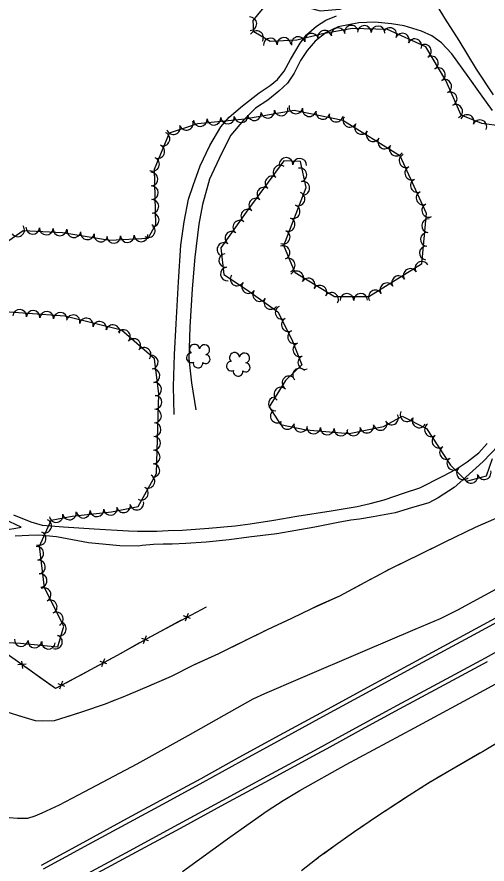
# Model space of a CAD drawing. Extents: x 353423 to 364002, y 127000 to 201942.
# Drawn here: x 359490.5 to 359765.9, y 132893.9 to 133389.8 of the extents above; entities that cross this region are included whole.
import ezdxf

# ---------------------------------------------------------------- set-up
doc = ezdxf.new("R2010")
doc.units = 0
for name, color, linetype in [('E_DTM_SlopeBottom', 7, 'Continuous'), ('E_DTM_SlopeTop', 7, 'Continuous'), ('E_FEN_Generic', 7, 'Continuous'), ('E_MISCPROP', 7, 'Continuous'), ('E_STRUCT_WingWall', 7, 'Continuous')]:
    doc.layers.add(name, color=color, linetype=linetype)

msp = doc.modelspace()

# ---------------------------------------------------------------- linework, layer by layer
at = {"layer": 'E_DTM_SlopeBottom'}
for p, q in [((359592.1, 133037.71), (359588.14, 133039.19)), ((359590.73, 133040.65), (359588.98, 133036.04)), ((359566.15, 133027.46), (359564.48, 133022.82)), ((359567.58, 133024.55), (359563.6, 133025.96)), ((359493.9, 133008.39), (359493.44, 133012.59)), ((359543.2, 133011.05), (359539.22, 133012.49)), ((359541.79, 133013.97), (359540.08, 133009.35)), ((359495.9, 133010.93), (359491, 133010.44)), ((359518.6, 132997.89), (359514.66, 132999.44)), ((359517.27, 133000.85), (359515.44, 132996.28))]:
    msp.add_line(p, q, dxfattribs=at)
for points in [[(359601.35, 133044.36), (359569.19, 133027.16), (359549.21, 133016.04), (359526.01, 133003.38), (359513, 132996.71), (359478.58, 133021.06), (359423.86, 133060.42), (359387.11, 133087.24), (359339.85, 133121.07), (359292.97, 133154.62), (359247.78, 133187.48), (359210.3, 133213.32), (359153.39, 133253.32), (359104.72, 133288.83), (359062.23, 133318.45), (359023.79, 133346.01), (358972.44, 133382.5), (358906.72, 133429.55), (358880.15, 133465.01), (358836.43, 133525.4)], [(359601.35, 133044.36), (359592.57, 133039.66)], [(359586.77, 133036.56), (359576.78, 133031.22)], [(359576.78, 133031.22), (359569.19, 133027.16), (359568.01, 133026.51)], [(359562.26, 133023.3), (359552.37, 133017.8)], [(359552.37, 133017.8), (359549.21, 133016.04), (359543.65, 133013)], [(359503.98, 133003.09), (359495.85, 133008.85)], [(359537.87, 133009.85), (359527.93, 133004.43)], [(359513.24, 132996.83), (359513, 132996.71), (359503.98, 133003.09)], [(359527.93, 133004.43), (359526.01, 133003.38), (359519.1, 132999.84)]]:
    msp.add_lwpolyline(points, dxfattribs=at)
at = {"layer": 'E_DTM_SlopeTop'}
for points in [[(359619.36, 132985.05), (359590.53, 132969.01), (359560.64, 132952.44), (359529.99, 132936.1), (359515.14, 132928.25), (359505.14, 132923.74), (359500.97, 132921.93), (359496.59, 132920.63), (359490.91, 132920.45), (359481.01, 132921.39), (359473.43, 132923.01), (359465.65, 132925.96), (359458.55, 132929.72), (359448.29, 132935.63), (359430.73, 132946.9), (359419.62, 132954.48), (359396.03, 132970.43), (359366.67, 132991.27), (359342.61, 133008.72), (359313.39, 133030.78), (359287.61, 133050.79), (359259.92, 133072.49), (359230.99, 133095.09), (359201.56, 133117.92)], [(359587.44, 132889.46), (359615.24, 132909.66), (359637.17, 132925.04), (359646.48, 132931.11), (359656.17, 132936.95), (359683.39, 132952.08), (359723.34, 132973.67), (359764.12, 132995.73), (359802.23, 133016.3), (359841.46, 133037.67), (359854.47, 133044.11), (359877.53, 133054.74), (359915.53, 133071.84), (359935.57, 133080.2), (359955.04, 133087.2), (359959.85, 133088.33), (359964.77, 133088.79), (359967.75, 133088.91), (359972.18, 133088.23)], [(359773.38, 133055.99), (359748.56, 133042.58), (359738.44, 133037.46), (359723.67, 133031.1), (359693.02, 133018.12), (359656.42, 133002.55), (359635.49, 132993.54), (359628.6, 132990.35), (359619.36, 132985.05)], [(359504.86, 132893.31), (359531.4, 132907.73), (359555.22, 132920.66), (359577.3, 132932.58), (359598.33, 132944.01), (359621.03, 132956.57), (359644.35, 132969.23), (359668.45, 132982.38), (359698.28, 132998.57), (359727.04, 133014.17), (359754.53, 133029.02), (359785.19, 133045.69)], [(359506.05, 132891.11), (359532.59, 132905.54), (359556.41, 132918.46), (359578.49, 132930.38), (359599.53, 132941.81), (359622.24, 132954.38), (359645.55, 132967.04), (359669.64, 132980.18), (359699.47, 132996.37), (359728.23, 133011.97), (359755.72, 133026.82), (359786.38, 133043.49)], [(359786.19, 133026.28), (359764.77, 133014.47), (359736.9, 132999.46), (359713.2, 132986.7), (359690.94, 132974.57), (359670.74, 132963.51), (359664.62, 132960.14)], [(359765.97, 133012.28), (359738.08, 132997.26), (359714.39, 132984.5), (359692.14, 132972.37), (359671.94, 132961.31), (359665.81, 132957.94)], [(359664.62, 132960.14), (359637.08, 132945.23), (359610.98, 132931.08), (359584.94, 132916.97), (359554.06, 132900.25), (359526.96, 132885.61)], [(359665.81, 132957.94), (359638.27, 132943.04), (359612.17, 132928.88), (359586.13, 132914.77), (359555.25, 132898.05), (359528.15, 132883.42)]]:
    msp.add_lwpolyline(points, dxfattribs=at)
at = {"layer": 'E_FEN_Generic'}
for points in [[(359730.11, 133372.35), (359707.56, 133382.41), (359686.88, 133383.11), (359668.67, 133379.69), (359654.54, 133376.2), (359638.75, 133375.45), (359629.18, 133381.05), (359628.96, 133387.83), (359639.87, 133401.21), (359649.41, 133403.59), (359657.43, 133396.33), (359668.06, 133393.44), (359679.61, 133394.42), (359692.26, 133398.28), (359707.06, 133405.82), (359708.95, 133416.9), (359701.76, 133427.71), (359689.62, 133442.34), (359677.71, 133459.5), (359666.71, 133470.71), (359650.77, 133481.08), (359637.82, 133497.33), (359628.58, 133507.24), (359621.11, 133516.7)], [(359774.43, 133325.8), (359762.75, 133327.36), (359750.79, 133332.31), (359741.82, 133352.65), (359730.11, 133372.35)], [(359596.37, 133327.51), (359624.06, 133330.08), (359652.98, 133335.18), (359681.38, 133329.43), (359714.77, 133308.68), (359730.13, 133275), (359727.58, 133245.02), (359696.73, 133226.05), (359676.54, 133225.89), (359653.55, 133240.02), (359646.87, 133256.08), (359660.01, 133289.95), (359656.7, 133305.1), (359646.88, 133305.61), (359625.69, 133276.8), (359609.87, 133254.68), (359611.64, 133239.05), (359624.89, 133230.34), (359643.32, 133217.13), (359651.52, 133201.05), (359657.37, 133186.19), (359647.89, 133177.03), (359638.29, 133161.59), (359644.9, 133151.13), (359659.94, 133147.99), (359685.17, 133146.02), (359705.26, 133150.09), (359716.21, 133156.01), (359730.34, 133148.81), (359744.55, 133127.36), (359753.89, 133118.04), (359765.65, 133121.23), (359769.05, 133131.35)], [(359471.38, 133248.92), (359494.04, 133264.82), (359517.25, 133263.57), (359544.82, 133259.19), (359567.4, 133260.33), (359571.95, 133268.39), (359570.98, 133300.64), (359579.82, 133322.02), (359596.37, 133327.51)], [(359469.04, 133024.41), (359492.59, 133023.15), (359514.43, 133021.08), (359518.03, 133033.06), (359506.72, 133055.64), (359503.74, 133079.95), (359510.62, 133095.26), (359522.87, 133097.6), (359545.98, 133100.08), (359561.47, 133103.21), (359572.15, 133122.53), (359573.63, 133169.15), (359571.1, 133189.71), (359551.72, 133206.5), (359518.61, 133214.7), (359474.91, 133217.83)]]:
    msp.add_lwpolyline(points, dxfattribs=at)
for centre, radius, start, end in [((359626.93, 133385.81), 4, 271.8839, 91.8686), ((359686.46, 133380.9), 4, 10.64, 190.6247), ((359693.99, 133380.77), 4, 358.0823, 178.067), ((359701.98, 133380.5), 4, 358.0823, 178.067), ((359630.86, 133377.64), 4, 329.7115, 149.6961), ((359663.07, 133376.15), 4, 13.8669, 193.8516), ((359670.74, 133377.95), 4, 10.64, 190.6247), ((359678.6, 133379.42), 4, 10.64, 190.6247), ((359708.98, 133379.48), 4, 335.9779, 155.9625), ((359716.29, 133376.23), 4, 335.9779, 155.9625), ((359638.93, 133373.37), 4, 2.7129, 182.6975), ((359646.92, 133373.74), 4, 2.7129, 182.6975), ((359655.3, 133374.23), 4, 13.8669, 193.8516), ((359723.59, 133372.97), 4, 335.9779, 155.9625), ((359729.23, 133369.74), 4, 300.7123, 120.697), ((359733.31, 133362.87), 4, 300.7123, 120.697), ((359737.4, 133355.99), 4, 300.7123, 120.697), ((359741.06, 133349.18), 4, 293.8271, 113.8118), ((359744.29, 133341.86), 4, 293.8271, 113.8118), ((359637.41, 133334.56), 4, 190.007, 9.9916), ((359645.29, 133335.95), 4, 190.007, 9.9916), ((359653.95, 133337.12), 4, 168.5666, 348.5513), ((359661.79, 133335.54), 4, 168.5666, 348.5513), ((359669.63, 133333.95), 4, 168.5666, 348.5513), ((359747.52, 133334.54), 4, 293.8271, 113.8118), ((359597.91, 133329.75), 4, 185.3231, 5.3078), ((359605.88, 133330.49), 4, 185.3231, 5.3078), ((359613.84, 133331.23), 4, 185.3231, 5.3078), ((359621.81, 133331.97), 4, 185.3231, 5.3078), ((359629.54, 133333.17), 4, 190.007, 9.9916), ((359677.47, 133332.36), 4, 168.5666, 348.5513), ((359685.53, 133329.32), 4, 148.1425, 328.1271), ((359754.28, 133328.6), 4, 337.4989, 157.4835), ((359761.67, 133325.54), 4, 337.4989, 157.4835), ((359582.18, 133325.01), 4, 198.3378, 18.3225), ((359589.77, 133327.53), 4, 198.3378, 18.3225), ((359692.32, 133325.1), 4, 148.1425, 328.1271), ((359576.05, 133318.37), 4, 247.5319, 67.5165), ((359699.11, 133320.87), 4, 148.1425, 328.1271), ((359572.99, 133310.98), 4, 247.5319, 67.5165), ((359705.91, 133316.65), 4, 148.1425, 328.1271), ((359712.7, 133312.43), 4, 148.1425, 328.1271), ((359718.44, 133305.67), 4, 114.53, 294.5146), ((359569.93, 133303.58), 4, 247.5319, 67.5165), ((359648.1, 133303.45), 4, 357.0465, 177.0312), ((359656.08, 133303.03), 4, 357.0465, 177.0312), ((359644.61, 133298.99), 4, 53.6733, 233.658), ((359656.25, 133297.34), 4, 282.2979, 102.2825), ((359721.76, 133298.39), 4, 114.53, 294.5146), ((359569.05, 133294.9), 4, 271.7335, 91.7181), ((359639.87, 133292.55), 4, 53.6733, 233.658), ((359725.08, 133291.12), 4, 114.53, 294.5146), ((359569.3, 133286.91), 4, 271.7335, 91.7181), ((359635.13, 133286.1), 4, 53.6733, 233.658), ((359657.95, 133289.52), 4, 282.2979, 102.2825), ((359655.17, 133283.26), 4, 248.8098, 68.7945), ((359728.4, 133283.84), 4, 114.53, 294.5146), ((359569.54, 133278.91), 4, 271.7335, 91.7181), ((359630.39, 133279.66), 4, 53.6733, 233.658), ((359652.28, 133275.81), 4, 248.8098, 68.7945), ((359731.72, 133276.56), 4, 114.53, 294.5146), ((359569.78, 133270.92), 4, 271.7335, 91.7181), ((359625.7, 133273.22), 4, 54.4393, 234.424), ((359621.05, 133266.71), 4, 54.4393, 234.424), ((359649.38, 133268.35), 4, 248.8098, 68.7945), ((359731.61, 133267.61), 4, 85.1429, 265.1276), ((359490.89, 133265.17), 4, 215.0488, 35.0335), ((359499.76, 133266.61), 4, 176.9313, 356.916), ((359507.75, 133266.18), 4, 176.9313, 356.916), ((359515.74, 133265.75), 4, 176.9313, 356.916), ((359523.87, 133264.64), 4, 170.9898, 350.9745), ((359567.46, 133264.71), 4, 240.5785, 60.5632), ((359646.49, 133260.89), 4, 248.8098, 68.7945), ((359531.77, 133263.38), 4, 170.9898, 350.9745), ((359539.67, 133262.13), 4, 170.9898, 350.9745), ((359547.17, 133261.41), 4, 182.8927, 2.8774), ((359555.15, 133261.81), 4, 182.8927, 2.8774), ((359563.14, 133262.21), 4, 182.8927, 2.8774), ((359616.4, 133260.2), 4, 54.4393, 234.424), ((359730.93, 133259.64), 4, 85.1429, 265.1276), ((359611.74, 133253.7), 4, 54.4393, 234.424), ((359646.34, 133251.91), 4, 292.5869, 112.5715), ((359730.25, 133251.67), 4, 85.1429, 265.1276), ((359612.82, 133247.25), 4, 96.4529, 276.4376), ((359649.41, 133244.52), 4, 292.5869, 112.5715), ((359727.7, 133242.64), 4, 31.5955, 211.5802), ((359613.72, 133239.31), 4, 96.4529, 276.4376), ((359654.38, 133237.06), 4, 328.4282, 148.4128), ((359720.89, 133238.45), 4, 31.5955, 211.5802), ((359619.45, 133236.42), 4, 146.6913, 326.676), ((359661.19, 133232.87), 4, 328.4282, 148.4128), ((359714.07, 133234.26), 4, 31.5955, 211.5802), ((359626.21, 133231.97), 4, 144.3805, 324.3652), ((359668, 133228.68), 4, 328.4282, 148.4128), ((359700.44, 133225.88), 4, 31.5955, 211.5802), ((359707.26, 133230.07), 4, 31.5955, 211.5802), ((359632.71, 133227.31), 4, 144.3805, 324.3652), ((359639.21, 133222.65), 4, 144.3805, 324.3652), ((359674.82, 133224.49), 4, 328.4282, 148.4128), ((359683.82, 133223.85), 4, 0.4656, 180.4503), ((359691.82, 133223.92), 4, 0.4656, 180.4503), ((359645.84, 133216.8), 4, 117.0306, 297.0153), ((359492.01, 133214.5), 4, 355.9154, 175.9001), ((359499.99, 133213.93), 4, 355.9154, 175.9001), ((359507.97, 133213.36), 4, 355.9154, 175.9001), ((359515.95, 133212.79), 4, 355.9154, 175.9001), ((359523.42, 133211.35), 4, 346.0909, 166.0756), ((359531.19, 133209.43), 4, 346.0909, 166.0756), ((359538.95, 133207.5), 4, 346.0909, 166.0756), ((359649.47, 133209.67), 4, 117.0306, 297.0153), ((359546.72, 133205.58), 4, 346.0909, 166.0756), ((359552.89, 133202.71), 4, 319.1189, 139.1035), ((359653.11, 133202.55), 4, 117.0306, 297.0153), ((359558.94, 133197.47), 4, 319.1189, 139.1035), ((359564.99, 133192.24), 4, 319.1189, 139.1035), ((359594.55, 133195.21), 2.97, 7.0782, 228.3121), ((359600.4, 133194.97), 2.97, 284.7291, 167.7023), ((359656.17, 133194.94), 4, 111.5009, 291.4856), ((359569.23, 133187.75), 4, 277.0189, 97.0036), ((359592.58, 133190.22), 2.78, 90.0491, 297.8221), ((359601.04, 133189.48), 2.61, 229.4343, 87.3669), ((359618, 133190.35), 2.97, 7.0782, 228.3121), ((359623.85, 133190.1), 2.97, 284.7291, 167.7023), ((359659.11, 133187.5), 4, 111.5009, 291.4856), ((359596.58, 133187.12), 2.78, 166.7261, 7.7372), ((359616.03, 133185.35), 2.78, 90.0491, 297.8221), ((359624.49, 133184.61), 2.61, 229.4343, 87.3669), ((359570.21, 133179.81), 4, 277.0189, 97.0036), ((359620.03, 133182.25), 2.78, 166.7261, 7.7372), ((359656.08, 133180.14), 4, 44.0215, 224.0061), ((359571.19, 133171.87), 4, 277.0189, 97.0036), ((359649.87, 133175.57), 4, 58.1494, 238.1341), ((359645.09, 133169.01), 4, 58.1494, 238.1341), ((359571.38, 133164.22), 4, 268.1881, 88.1728), ((359641.79, 133163.26), 4, 96.146, 276.1306), ((359571.13, 133156.22), 4, 268.1881, 88.1728), ((359643.02, 133156.16), 4, 122.2758, 302.2605), ((359709.98, 133155.02), 4, 208.3792, 28.3639), ((359718.98, 133156.94), 4, 153.0047, 332.9894), ((359570.87, 133148.23), 4, 268.1881, 88.1728), ((359648.92, 133152.43), 4, 168.2076, 348.1923), ((359656.75, 133150.79), 4, 168.2076, 348.1923), ((359695.53, 133150.26), 4, 191.4474, 11.4321), ((359703.37, 133151.84), 4, 191.4474, 11.4321), ((359726.11, 133153.31), 4, 153.0047, 332.9894), ((359733.29, 133148.14), 4, 123.5494, 303.5341), ((359664.39, 133149.74), 4, 175.5649, 355.5495), ((359672.37, 133149.12), 4, 175.5649, 355.5495), ((359680.34, 133148.5), 4, 175.5649, 355.5495), ((359687.69, 133148.67), 4, 191.4474, 11.4321), ((359570.62, 133140.23), 4, 268.1881, 88.1728), ((359737.71, 133141.47), 4, 123.5494, 303.5341), ((359570.36, 133132.24), 4, 268.1881, 88.1728), ((359742.13, 133134.81), 4, 123.5494, 303.5341), ((359746.36, 133128.52), 4, 135.0631, 315.0478), ((359570.11, 133124.24), 4, 268.1881, 88.1728), ((359752.02, 133122.87), 4, 135.0631, 315.0478), ((359567.25, 133117.98), 4, 241.0784, 61.0631), ((359756.49, 133120.92), 4, 195.186, 15.1706), ((359764.21, 133123.01), 4, 195.186, 15.1706), ((359563.38, 133110.98), 4, 241.0784, 61.0631), ((359560.79, 133105.21), 4, 191.4169, 11.4016), ((359537.34, 133101.26), 4, 186.1465, 6.1312), ((359545.29, 133102.11), 4, 186.1465, 6.1312), ((359552.95, 133103.62), 4, 191.4169, 11.4016), ((359513.42, 133097.93), 4, 190.7898, 10.7744), ((359521.28, 133099.42), 4, 190.7898, 10.7744), ((359529.38, 133100.4), 4, 186.1465, 6.1312), ((359506.77, 133091.79), 4, 245.8229, 65.8076), ((359503.49, 133084.49), 4, 245.8229, 65.8076), ((359502.15, 133075.76), 4, 276.9832, 96.9679), ((359503.12, 133067.82), 4, 276.9832, 96.9679), ((359504.09, 133059.88), 4, 276.9832, 96.9679), ((359506.4, 133051.6), 4, 296.6188, 116.6034), ((359509.98, 133044.45), 4, 296.6188, 116.6034), ((359513.57, 133037.3), 4, 296.6188, 116.6034), ((359515.39, 133031.55), 4, 253.2895, 73.2741), ((359513.09, 133023.89), 4, 253.2895, 73.2741), ((359493.03, 133025.21), 4, 174.5888, 354.5735), ((359500.99, 133024.46), 4, 174.5888, 354.5735), ((359508.96, 133023.7), 4, 174.5888, 354.5735)]:
    msp.add_arc(centre, radius, start, end, dxfattribs=at)
at = {"layer": 'E_MISCPROP'}
for points in [[(359733.73, 133401.24), (359741.02, 133389.13), (359749.41, 133375.95), (359759.55, 133359.15), (359769.39, 133344.31)], [(359582.62, 133157.01), (359582.19, 133173.49), (359582.79, 133192.11), (359583.81, 133210.07), (359585.23, 133234.79), (359586.59, 133256.21), (359588.37, 133269.96), (359590.91, 133283.04), (359593.64, 133291.2), (359597.92, 133302.6), (359603.52, 133314.52), (359609.89, 133325.54), (359614.84, 133331.19), (359622.55, 133337.73), (359632.33, 133345.33), (359638.8, 133349.68), (359643.22, 133353.13), (359647.05, 133358.14), (359650.75, 133364.86), (359656.32, 133374.52), (359660.04, 133379.3), (359666.02, 133384.38), (359671.49, 133387.98), (359677.76, 133390.46)], [(359690.86, 133386.43), (359678.75, 133383.94), (359671.64, 133380.76), (359665.16, 133375.63), (359660.43, 133370.15), (359656.69, 133364.31), (359652.98, 133356.99), (359648.91, 133351), (359643.98, 133346.29), (359637.5, 133341.16), (359630.3, 133336.38), (359623.18, 133329.39), (359615.81, 133320.64), (359610.33, 133309.88), (359603.35, 133294.84), (359599.13, 133280.03), (359597.11, 133268.43), (359594.74, 133249.24), (359593.1, 133230.63), (359591.77, 133208.11), (359591.18, 133189.6), (359592.7, 133175.63), (359595.35, 133159.82)], [(359769.15, 133335.07), (359762.02, 133344.78), (359754.82, 133354.91), (359745.29, 133368.3), (359739.22, 133374.69), (359733.56, 133378.75), (359727.49, 133381.56), (359717.4, 133384.55), (359709.87, 133385.83), (359700.18, 133386.77), (359690.86, 133386.43)], [(359488.53, 133098.39), (359498.63, 133094.14), (359505.21, 133092.25), (359517.75, 133091.27), (359535.79, 133090.11), (359555.78, 133088.92), (359561.04, 133088.83), (359563.84, 133088.78), (359569.1, 133088.77), (359572.4, 133088.71), (359579.11, 133089.11), (359587.34, 133089.31), (359602.88, 133090.48), (359618.42, 133091.82), (359627.09, 133093.12), (359640.95, 133095.25), (359654.47, 133097.48), (359674.62, 133100.61), (359681.51, 133101.76), (359689.77, 133103.23), (359697.51, 133104.88), (359705.69, 133107.11), (359717.55, 133111.23), (359726.51, 133114.22), (359739.93, 133120.94), (359747.89, 133125.04), (359754.33, 133129.34), (359761.03, 133134.65), (359765.96, 133140.08)], [(359772.47, 133138.78), (359763.57, 133129.52), (359753.41, 133120.45), (359746.69, 133114.38), (359737.17, 133108.18), (359731.78, 133105.39), (359721.55, 133102.35), (359712.09, 133099.46), (359699.16, 133097.13), (359691.08, 133095.75), (359686.15, 133095.15), (359678.58, 133093.84), (359664.96, 133091.11), (359642.76, 133087.25), (359626.36, 133085.16), (359614.89, 133083.74), (359601.29, 133082.28), (359589.41, 133081.55), (359581.35, 133081.1), (359576.09, 133081.19), (359570.49, 133081.03), (359563.86, 133080.3), (359561.65, 133080), (359550.72, 133080.27), (359532.43, 133081.86), (359513.66, 133085.4), (359503.33, 133086.43), (359497.48, 133086.27), (359489.41, 133085.82)]]:
    msp.add_lwpolyline(points, dxfattribs=at)
msp.add_lwpolyline([(359492.98, 133091.11), (359486.25, 133094.26), (359477.84, 133098.65), (359471.59, 133100.57), (359468, 133100.69), (359464.47, 133100.03), (359462.85, 133099.07), (359461.05, 133097.06), (359460.57, 133094.48), (359460.85, 133091.94), (359462.29, 133089.1), (359464.53, 133087.85), (359469.04, 133087.22), (359473.23, 133087.26), (359478.99, 133088.65), (359484.96, 133089.76), (359489.93, 133090.55)], close=True, dxfattribs=at)
at = {"layer": 'E_STRUCT_WingWall'}
for points in [[(359777.28, 133098.95), (359758.95, 133090.89), (359741.16, 133082.32), (359726.48, 133075.13), (359708.97, 133066.55), (359694.29, 133058.7), (359679.43, 133050.8), (359663.04, 133043.37), (359651.26, 133037.56), (359636.98, 133030.97), (359623.69, 133024.42), (359608.51, 133016.96), (359593.46, 133010.06), (359580.78, 133003.72), (359567.84, 132998.04)], [(359764.26, 133093.22), (359758.95, 133090.89), (359741.16, 133082.32), (359738.06, 133080.8)], [(359738.06, 133080.8), (359726.48, 133075.13), (359712.02, 133068.04)], [(359973.31, 133071.19), (359965.15, 133067.91), (359957.03, 133063.81), (359944.94, 133059.16), (359932.43, 133052.93), (359915.87, 133045.39), (359893.84, 133033.48), (359880.38, 133026.27), (359865.35, 133018.04), (359849.59, 133008.44), (359833.95, 133000.22), (359817.2, 132990.92), (359804.56, 132983.53), (359793.1, 132977.27), (359778.79, 132968.87), (359764.2, 132960.24), (359745.32, 132949.27), (359731.57, 132941.24), (359718.03, 132932.6), (359701.08, 132921.53), (359687.69, 132912.39), (359676.92, 132904.75), (359668.21, 132898.4), (359657.15, 132889.99)], [(359708.43, 133066.27), (359706.67, 133065.32)], [(359703.14, 133063.44), (359701.38, 133062.49)], [(359692.56, 133057.79), (359679.43, 133050.8), (359666.56, 133044.96)], [(359697.85, 133060.61), (359696.09, 133059.67)], [(359666.56, 133044.96), (359663.04, 133043.37), (359651.26, 133037.56), (359640.36, 133032.53)], [(359631.35, 133028.2), (359629.56, 133027.31)], [(359636.73, 133030.85), (359634.94, 133029.97)], [(359620.59, 133022.9), (359608.51, 133016.96), (359594.38, 133010.48)], [(359625.97, 133025.55), (359624.18, 133024.66)], [(359594.38, 133010.48), (359593.46, 133010.06), (359580.78, 133003.72), (359568.13, 132998.17)], [(359567.84, 132998.04), (359554.96, 132992.53), (359542.24, 132987.51), (359528.83, 132982.95), (359519.18, 132979.81), (359512.2, 132977.72), (359505.75, 132977.56), (359501.45, 132977.74), (359493.61, 132979.97), (359484.84, 132982.88)], [(359553.41, 132991.92), (359551.55, 132991.18)], [(359558.94, 132994.24), (359557.1, 132993.45)], [(359564.46, 132996.6), (359562.62, 132995.81)], [(359547.83, 132989.72), (359542.24, 132987.51), (359528.83, 132982.95), (359520.43, 132980.21)], [(359520.43, 132980.21), (359519.18, 132979.81), (359512.2, 132977.72), (359505.75, 132977.56), (359501.45, 132977.74), (359493.61, 132979.97), (359492.2, 132980.44)], [(359786.59, 132973.45), (359778.79, 132968.87), (359764.2, 132960.24), (359761.6, 132958.73)], [(359761.6, 132958.73), (359745.32, 132949.27), (359736.54, 132944.14)], [(359727.99, 132938.95), (359726.3, 132937.88)], [(359733.08, 132942.12), (359731.57, 132941.24), (359731.36, 132941.1)], [(359717.87, 132932.5), (359701.08, 132921.53), (359693.69, 132916.49)], [(359722.93, 132935.73), (359721.24, 132934.65)], [(359693.69, 132916.49), (359687.69, 132912.39), (359676.92, 132904.75), (359670.03, 132899.72)], [(359666.82, 132897.34), (359665.23, 132896.13)]]:
    msp.add_lwpolyline(points, dxfattribs=at)

doc.saveas('drawing.dxf')
